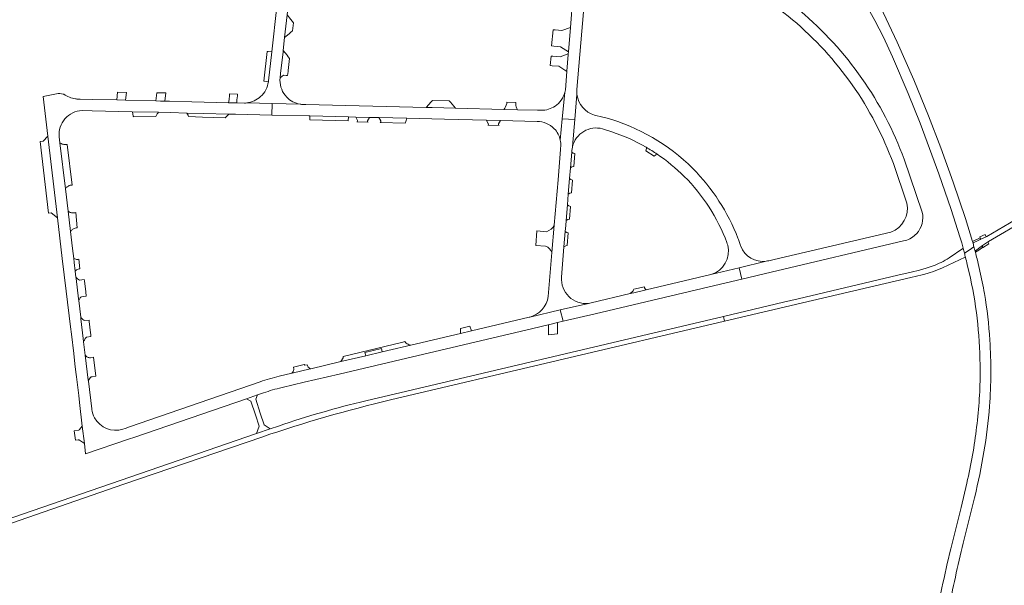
# Model space of a CAD drawing. Header units: metres. Extents: x 166325 to 190320, y 381923 to 404576.
# Tile 962 of 1056: x 181365 to 181979, y 384996 to 385349. Entities that reach past the tile are written whole.
import ezdxf

# ---------------------------------------------------------------- set-up
doc = ezdxf.new("R2010")
doc.units = ezdxf.units.M
for name, color, linetype, lineweight in [('B-WE-VH-VERHARDING_ASFALT-GV', 8, 'Continuous', 18), ('B-WE-VH-VERHARDING_BETON-GV', 8, 'Continuous', 18), ('B-WE-VH-VERHARDING_BETONSTRAATSTEEN-GV', 8, 'Continuous', 18)]:
    doc.layers.add(name, color=color, linetype=linetype, lineweight=lineweight)

msp = doc.modelspace()

# ---------------------------------------------------------------- linework, layer by layer
at = {"layer": 'B-WE-VH-VERHARDING_ASFALT-GV', "flags": 128}
for points in [[(181533.718, 385435.002), (181533.626, 385434.168), (181527.067, 385374.905), (181525.642, 385362.056), (181525.086, 385357.041), (181521.933, 385328.611)], [(181533.718, 385435.002), (181533.626, 385434.168), (181527.067, 385374.905), (181525.642, 385362.056), (181525.086, 385357.041), (181521.933, 385328.611)], [(181527.075, 385311.119), (181527.219, 385312.421), (181527.519, 385315.131), (181529.018, 385328.665), (181529.121, 385329.594), (181530.002, 385337.553), (181531.581, 385351.815), (181533.997, 385373.634), (181536.048, 385392.042), (181536.091, 385392.429), (181537.649, 385406.413), (181538.006, 385409.613), (181539.639, 385424.268), (181540.646, 385433.307)], [(181527.075, 385311.119), (181527.219, 385312.421), (181527.519, 385315.131), (181529.018, 385328.665), (181529.121, 385329.594), (181530.002, 385337.553), (181531.581, 385351.815), (181533.997, 385373.634), (181536.048, 385392.042), (181536.091, 385392.429), (181537.649, 385406.413), (181538.006, 385409.613), (181539.639, 385424.268), (181540.646, 385433.307)], [(181719.185, 385385.429), (181720.296, 385398.896), (181712.898, 385399.516), (181712.883, 385399.343), (181712.098, 385390.038), (181711.681, 385385.094), (181711.615, 385384.314), (181711.176, 385379.112), (181710.917, 385376.035), (181710.059, 385365.867), (181709.832, 385363.18), (181708.199, 385343.812), (181706.933, 385328.641), (181706.847, 385327.565), (181706.814, 385327.146), (181705.98, 385316.635), (181705.97, 385316.511)], [(181719.185, 385385.429), (181720.296, 385398.896), (181712.898, 385399.516), (181712.883, 385399.343), (181712.098, 385390.038), (181711.681, 385385.094), (181711.615, 385384.314), (181711.176, 385379.112), (181710.917, 385376.035), (181710.059, 385365.867), (181709.832, 385363.18), (181708.199, 385343.812), (181706.933, 385328.641), (181706.847, 385327.565), (181706.814, 385327.146), (181705.98, 385316.635), (181705.97, 385316.511)], [(181712.252, 385305.252), (181718.834, 385382.962)], [(181712.252, 385305.252), (181718.834, 385382.962)], [(181880.179, 385378.439), (181882.258, 385376.013), (181883.409, 385374.435), (181887.125, 385368.035), (181888.281, 385366.045), (181898.066, 385348.255), (181903.388, 385337.882), (181909.057, 385325.505), (181918.819, 385302.709), (181926.376, 385284.256), (181938.074, 385252.627), (181945.716, 385230.433), (181951.149, 385213.439), (181952.243, 385209.698)], [(181880.179, 385378.439), (181882.258, 385376.013), (181883.409, 385374.435), (181887.125, 385368.035), (181888.281, 385366.045), (181898.066, 385348.255), (181903.388, 385337.882), (181909.057, 385325.505), (181918.819, 385302.709), (181926.376, 385284.256), (181938.074, 385252.627), (181945.716, 385230.433), (181951.149, 385213.439), (181952.243, 385209.698)], [(181880.179, 385378.439), (181882.258, 385376.013), (181883.409, 385374.435), (181887.125, 385368.035), (181888.281, 385366.045), (181898.066, 385348.255), (181903.388, 385337.882), (181909.057, 385325.505), (181918.819, 385302.709), (181926.376, 385284.256), (181938.074, 385252.627), (181945.716, 385230.433), (181951.149, 385213.439), (181952.243, 385209.698)], [(181958.963, 385210.519), (181954.534, 385224.872), (181946.891, 385247.579), (181939.183, 385268.977), (181931.604, 385288.828), (181922.397, 385311.168), (181911.945, 385334.72), (181901.668, 385356.709), (181901.972, 385356.885), (181897.679, 385366.938), (181893.068, 385377.07)], [(181958.963, 385210.519), (181954.534, 385224.872), (181946.891, 385247.579), (181939.183, 385268.977), (181931.604, 385288.828), (181922.397, 385311.168), (181911.945, 385334.72), (181901.668, 385356.709), (181901.972, 385356.885), (181897.679, 385366.938), (181893.068, 385377.07)], [(181958.963, 385210.519), (181954.534, 385224.872), (181946.891, 385247.579), (181939.183, 385268.977), (181931.604, 385288.828), (181922.397, 385311.168), (181911.945, 385334.72), (181901.668, 385356.709), (181901.972, 385356.885), (181897.679, 385366.938), (181893.068, 385377.07)], [(181521.933, 385328.611), (181519.949, 385310.715), (181519.911, 385310.373)], [(181705.97, 385316.511), (181705.057, 385305.017)], [(181705.97, 385316.511), (181705.057, 385305.017)], [(181387.627, 385302.533), (181379.319, 385300.911), (181382.28, 385276.08), (181388.327, 385225.367), (181391.362, 385199.915), (181393.784, 385179.643), (181396.441, 385157.395), (181396.984, 385152.849), (181398.436, 385140.7), (181399.206, 385134.252), (181399.829, 385129.035), (181400.169, 385126.192), (181401.563, 385114.521), (181402.085, 385110.151), (181403.829, 385095.552), (181405.137, 385084.608), (181405.908, 385078.153), (181432.575, 385087.335), (181436.493, 385088.684), (181506.198, 385112.579), (181513.122, 385114.963), (181516.769, 385116.218)], [(181387.627, 385302.533), (181379.319, 385300.911), (181382.28, 385276.08), (181388.327, 385225.367), (181391.362, 385199.915), (181393.784, 385179.643), (181396.441, 385157.395), (181396.984, 385152.849), (181398.436, 385140.7), (181399.206, 385134.252), (181399.829, 385129.035), (181400.169, 385126.192), (181401.563, 385114.521), (181402.085, 385110.151), (181403.829, 385095.552), (181405.137, 385084.608), (181405.908, 385078.153), (181432.575, 385087.335), (181436.493, 385088.684), (181506.198, 385112.579), (181513.122, 385114.963), (181516.769, 385116.218)], [(181701.888, 385273.736), (181703.158, 385287.042), (181704.723, 385303.428)], [(181701.888, 385273.736), (181703.158, 385287.042), (181704.723, 385303.428)], [(181704.723, 385303.428), (181703.158, 385287.042), (181711, 385286.546)], [(181704.723, 385303.428), (181703.158, 385287.042), (181711, 385286.546)], [(181712.328, 385302.09), (181711, 385286.546), (181709.556, 385269.652)], [(181712.328, 385302.09), (181711, 385286.546), (181709.556, 385269.652)], [(181712.328, 385302.09), (181711, 385286.546), (181709.556, 385269.652)], [(181711, 385286.546), (181712.328, 385302.09)], [(181711, 385286.546), (181712.328, 385302.09)], [(181504.881, 385296.784), (181500.1, 385296.9), (181495.026, 385297.023), (181472.039, 385297.582), (181458.183, 385297.919), (181457.936, 385297.925), (181455.193, 385297.991), (181452.497, 385298.056), (181449.625, 385298.125), (181430.736, 385298.579), (181425.305, 385298.71), (181410.214, 385299.073), (181402.47, 385299.259), (181400.373, 385299.309)], [(181504.881, 385296.784), (181500.1, 385296.9), (181495.026, 385297.023), (181472.039, 385297.582), (181458.183, 385297.919), (181457.936, 385297.925), (181455.193, 385297.991), (181452.497, 385298.056), (181449.625, 385298.125), (181430.736, 385298.579), (181425.305, 385298.71), (181410.214, 385299.073), (181402.47, 385299.259), (181400.373, 385299.309)], [(181403.679, 385292.17), (181409.982, 385292.018), (181434.966, 385291.415), (181451.32, 385291.021), (181458.869, 385290.839), (181469.074, 385290.595), (181479.187, 385290.352), (181495.254, 385289.967), (181499.407, 385289.868), (181521.927, 385289.329), (181522.246, 385296.492), (181506.327, 385296.879)], [(181403.679, 385292.17), (181409.982, 385292.018), (181434.966, 385291.415), (181451.32, 385291.021), (181458.869, 385290.839), (181469.074, 385290.595), (181479.187, 385290.352), (181495.254, 385289.967), (181499.407, 385289.868), (181521.927, 385289.329), (181522.246, 385296.492), (181506.327, 385296.879)], [(181506.327, 385296.879), (181522.246, 385296.492), (181539.659, 385296.069)], [(181506.327, 385296.879), (181522.246, 385296.492), (181539.659, 385296.069)], [(181539.659, 385296.069), (181522.246, 385296.492), (181521.927, 385289.329), (181545.166, 385288.772), (181545.781, 385288.757), (181569.749, 385288.176), (181574.353, 385288.064), (181582.972, 385287.855), (181588.705, 385287.716), (181606.214, 385287.292), (181629.74, 385286.721), (181655.917, 385286.088), (181664.602, 385285.878)], [(181539.659, 385296.069), (181522.246, 385296.492), (181521.927, 385289.329), (181545.166, 385288.772), (181545.781, 385288.757), (181569.749, 385288.176), (181574.353, 385288.064), (181582.972, 385287.855), (181588.705, 385287.716), (181606.214, 385287.292), (181629.74, 385286.721), (181655.917, 385286.088), (181664.602, 385285.878)], [(181543.155, 385295.882), (181540.515, 385295.947)], [(181543.155, 385295.882), (181540.515, 385295.947)], [(181690.043, 385292.3), (181689.672, 385292.309), (181687.683, 385292.358), (181675.266, 385292.659), (181666.609, 385292.869), (181636.475, 385293.599), (181622.111, 385293.947), (181618.21, 385294.043), (181543.155, 385295.882)], [(181690.043, 385292.3), (181689.672, 385292.309), (181687.683, 385292.358), (181675.266, 385292.659), (181666.609, 385292.869), (181636.475, 385293.599), (181622.111, 385293.947), (181618.21, 385294.043), (181543.155, 385295.882)], [(181581.684, 385285.247), (181581.679, 385285.722), (181581.707, 385285.769), (181582.972, 385287.855), (181574.353, 385288.064), (181575.45, 385285.899), (181575.449, 385285.863), (181575.432, 385285.421)], [(181581.684, 385285.247), (181581.679, 385285.722), (181581.707, 385285.769), (181582.972, 385287.855), (181574.353, 385288.064), (181575.45, 385285.899), (181575.449, 385285.863), (181575.432, 385285.421)], [(181605.204, 385284.261), (181605.555, 385285.315), (181606.214, 385287.292), (181588.705, 385287.716), (181589.951, 385285.644), (181589.997, 385285.568), (181589.986, 385285.057)], [(181605.204, 385284.261), (181605.555, 385285.315), (181606.214, 385287.292), (181588.705, 385287.716), (181589.951, 385285.644), (181589.997, 385285.568), (181589.986, 385285.057)], [(181728.543, 385288.1), (181723.237, 385289.29)], [(181728.543, 385288.1), (181723.237, 385289.29)], [(181728.543, 385288.1), (181723.237, 385289.29)], [(181575.042, 385285.032), (181582.071, 385284.853)], [(181575.042, 385285.032), (181582.071, 385284.853)], [(181589.612, 385284.687), (181605.204, 385284.261)], [(181589.612, 385284.687), (181605.204, 385284.261)], [(181664.602, 385285.878), (181687.451, 385285.347)], [(181664.602, 385285.878), (181687.451, 385285.347)], [(181709.556, 385269.652), (181711, 385286.546), (181703.158, 385287.042), (181701.888, 385273.736)], [(181709.556, 385269.652), (181711, 385286.546), (181703.158, 385287.042), (181701.888, 385273.736)], [(181409.709, 385105.939), (181409.675, 385106.227), (181407.616, 385123.43), (181407.537, 385124.087), (181405.66, 385139.76), (181404.666, 385148.073), (181404.639, 385148.295), (181404.416, 385150.154), (181402.952, 385162.379), (181402.824, 385163.448), (181401.6, 385173.672), (181401.458, 385174.855), (181399.956, 385187.406), (181399.856, 385188.24), (181399.393, 385192.101), (181398.751, 385197.467), (181398.449, 385199.997), (181397.724, 385206.068), (181396.452, 385216.717), (181394.925, 385229.503), (181393.263, 385243.421), (181389.855, 385271.959), (181389.403, 385275.742)], [(181409.709, 385105.939), (181409.675, 385106.227), (181407.616, 385123.43), (181407.537, 385124.087), (181405.66, 385139.76), (181404.666, 385148.073), (181404.639, 385148.295), (181404.416, 385150.154), (181402.952, 385162.379), (181402.824, 385163.448), (181401.6, 385173.672), (181401.458, 385174.855), (181399.956, 385187.406), (181399.856, 385188.24), (181399.393, 385192.101), (181398.751, 385197.467), (181398.449, 385199.997), (181397.724, 385206.068), (181396.452, 385216.717), (181394.925, 385229.503), (181393.263, 385243.421), (181389.855, 385271.959), (181389.403, 385275.742)], [(181728.206, 385280.773), (181728.28, 385280.753), (181734.092, 385278.877)], [(181728.206, 385280.773), (181728.28, 385280.753), (181734.092, 385278.877)], [(181728.206, 385280.773), (181728.28, 385280.753), (181734.092, 385278.877)], [(181702.203, 385269.73), (181702.14, 385268.982), (181702.053, 385267.935), (181700.489, 385249.043), (181698.093, 385220.688), (181696.65, 385203.606), (181694.338, 385176.24)], [(181702.203, 385269.73), (181702.14, 385268.982), (181702.053, 385267.935), (181700.489, 385249.043), (181698.093, 385220.688), (181696.65, 385203.606), (181694.338, 385176.24)], [(181704.187, 385207.115), (181704.991, 385216.806), (181705.296, 385220.483), (181705.557, 385223.634), (181706.359, 385233.291), (181706.922, 385240.078), (181707.728, 385249.799), (181708.278, 385256.42), (181709.092, 385266.238), (181709.179, 385267.283), (181709.193, 385267.446), (181709.194, 385267.463), (181709.195, 385267.479)], [(181704.187, 385207.115), (181704.991, 385216.806), (181705.296, 385220.483), (181705.557, 385223.634), (181706.359, 385233.291), (181706.922, 385240.078), (181707.728, 385249.799), (181708.278, 385256.42), (181709.092, 385266.238), (181709.179, 385267.283), (181709.193, 385267.446), (181709.194, 385267.463), (181709.195, 385267.479)], [(181909.617, 385259.079), (181918.056, 385234.459)], [(181909.617, 385259.079), (181918.056, 385234.459)], [(181909.617, 385259.079), (181918.056, 385234.459)], [(181927.659, 385228.794), (181916.294, 385261.916)], [(181927.659, 385228.794), (181916.294, 385261.916)], [(181927.659, 385228.794), (181916.294, 385261.916)], [(181992.345, 385227.91), (181982.139, 385222.02), (181967.863, 385213.61), (181963.806, 385211.713), (181963.743, 385211.683), (181962.167, 385210.938), (181959.77, 385209.806), (181959.725, 385209.785)], [(181992.345, 385227.91), (181982.139, 385222.02), (181967.863, 385213.61), (181963.806, 385211.713), (181963.743, 385211.683), (181962.167, 385210.938), (181959.77, 385209.806), (181959.725, 385209.785)], [(181992.345, 385227.91), (181982.139, 385222.02), (181967.863, 385213.61), (181963.806, 385211.713), (181963.743, 385211.683), (181962.167, 385210.938), (181959.77, 385209.806), (181959.725, 385209.785)], [(181960.786, 385204.804), (181964.316, 385207.426), (181964.438, 385207.516), (181964.526, 385207.576), (181968.885, 385210.526), (181992.539, 385224.316), (181993.353, 385224.791), (181993.558, 385224.911)], [(181960.786, 385204.804), (181964.316, 385207.426), (181964.438, 385207.516), (181964.526, 385207.576), (181968.885, 385210.526), (181992.539, 385224.316), (181993.353, 385224.791), (181993.558, 385224.911)], [(181960.786, 385204.804), (181964.316, 385207.426), (181964.438, 385207.516), (181964.526, 385207.576), (181968.885, 385210.526), (181992.539, 385224.316), (181993.353, 385224.791), (181993.558, 385224.911)], [(181908.044, 385216.438), (181835.258, 385199.225)], [(181908.044, 385216.438), (181835.258, 385199.225)], [(181908.044, 385216.438), (181835.258, 385199.225)], [(181814.45, 385207.698), (181814.368, 385207.933), (181813.048, 385211.693), (181812.889, 385212.112), (181812.728, 385212.529)], [(181814.45, 385207.698), (181814.368, 385207.933), (181813.048, 385211.693), (181812.889, 385212.112), (181812.728, 385212.529)], [(181814.45, 385207.698), (181814.368, 385207.933), (181813.048, 385211.693), (181812.889, 385212.112), (181812.728, 385212.529)], [(181830.365, 385198.327), (181813.462, 385194.214), (181815.207, 385187.055), (181833.39, 385191.353), (181915.965, 385210.871)], [(181830.365, 385198.327), (181813.462, 385194.214), (181815.207, 385187.055), (181833.39, 385191.353), (181915.965, 385210.871)], [(181830.365, 385198.327), (181813.462, 385194.214), (181815.207, 385187.055), (181833.39, 385191.353), (181915.965, 385210.871)], [(181915.965, 385210.871), (181917.088, 385211.136)], [(181915.965, 385210.871), (181917.088, 385211.136)], [(181915.965, 385210.871), (181917.088, 385211.136)], [(181959.105, 385210.022), (181958.963, 385210.519)], [(181959.105, 385210.022), (181958.963, 385210.519)], [(181959.105, 385210.022), (181958.963, 385210.519)], [(181702.622, 385188.261), (181704.187, 385207.115)], [(181702.622, 385188.261), (181704.187, 385207.115)], [(181953.153, 385206.317), (181953.053, 385206.189), (181944.424, 385200.251)], [(181953.153, 385206.317), (181953.053, 385206.189), (181944.424, 385200.251)], [(181953.95, 385203.276), (181956.884, 385205.228)], [(181956.884, 385205.228), (181953.95, 385203.276)], [(181953.95, 385203.276), (181956.884, 385205.228)], [(181956.884, 385205.228), (181953.95, 385203.276)], [(181953.95, 385203.276), (181956.884, 385205.228)], [(181956.884, 385205.228), (181959.888, 385207.226)], [(181959.888, 385207.226), (181956.884, 385205.228)], [(181956.884, 385205.228), (181959.888, 385207.226)], [(181959.888, 385207.226), (181956.884, 385205.228)], [(181956.884, 385205.228), (181959.888, 385207.226)], [(181960.821, 385203.728), (181960.634, 385204.446)], [(181960.821, 385203.728), (181960.634, 385204.446)], [(181795.876, 385189.934), (181813.462, 385194.214), (181830.365, 385198.327)], [(181795.876, 385189.934), (181813.462, 385194.214), (181830.365, 385198.327)], [(181795.876, 385189.934), (181813.462, 385194.214), (181830.365, 385198.327)], [(181934.361, 385195.345), (181930.169, 385193.853), (181925.886, 385192.645), (181920.789, 385191.47), (181912.464, 385189.551), (181850.301, 385174.848), (181841.197, 385172.702), (181803.592, 385163.835), (181804.358, 385160.86)], [(181934.361, 385195.345), (181930.169, 385193.853), (181925.886, 385192.645), (181920.789, 385191.47), (181912.464, 385189.551), (181850.301, 385174.848), (181841.197, 385172.702), (181803.592, 385163.835), (181804.358, 385160.86)], [(181804.358, 385160.86), (181859.17, 385173.77), (181920.518, 385188.043), (181924.009, 385188.904), (181927.622, 385189.794), (181928.602, 385190.036), (181931.895, 385190.968), (181934.761, 385191.93), (181940.334, 385194.078), (181954.311, 385200.721), (181954.551, 385200.703), (181954.633, 385200.603)], [(181804.358, 385160.86), (181859.17, 385173.77), (181920.518, 385188.043), (181924.009, 385188.904), (181927.622, 385189.794), (181928.602, 385190.036), (181931.895, 385190.968), (181934.761, 385191.93), (181940.334, 385194.078), (181954.311, 385200.721), (181954.551, 385200.703), (181954.633, 385200.603)], [(181955.723, 385196.211), (181957.729, 385187.731)], [(181955.723, 385196.211), (181957.729, 385187.731)], [(181965.097, 385185.431), (181961.8, 385199.831)], [(181965.097, 385185.431), (181961.8, 385199.831)], [(181682.859, 385163.395), (181701.916, 385167.847), (181719.508, 385171.956)], [(181682.859, 385163.395), (181701.916, 385167.847), (181719.508, 385171.956)], [(181528.369, 385119.546), (181542.082, 385122.778), (181564.069, 385127.959), (181598.409, 385136.052), (181684.838, 385156.376), (181694.363, 385158.616), (181694.462, 385158.639), (181700.263, 385160.003), (181703.618, 385160.792), (181701.916, 385167.847), (181682.859, 385163.395), (181682.817, 385163.385), (181682.775, 385163.375), (181682.482, 385163.306), (181646.59, 385154.854), (181639.625, 385153.214), (181608.683, 385145.928), (181605.971, 385145.289), (181596.971, 385143.169), (181590.857, 385141.729), (181580.564, 385139.305), (181565.083, 385135.66), (181546.254, 385131.226), (181545.171, 385130.971), (181535.536, 385128.702), (181534.519, 385128.463), (181526.666, 385126.613)], [(181528.369, 385119.546), (181542.082, 385122.778), (181564.069, 385127.959), (181598.409, 385136.052), (181684.838, 385156.376), (181694.363, 385158.616), (181694.462, 385158.639), (181700.263, 385160.003), (181703.618, 385160.792), (181701.916, 385167.847), (181682.859, 385163.395), (181682.817, 385163.385), (181682.775, 385163.375), (181682.482, 385163.306), (181646.59, 385154.854), (181639.625, 385153.214), (181608.683, 385145.928), (181605.971, 385145.289), (181596.971, 385143.169), (181590.857, 385141.729), (181580.564, 385139.305), (181565.083, 385135.66), (181546.254, 385131.226), (181545.171, 385130.971), (181535.536, 385128.702), (181534.519, 385128.463), (181526.666, 385126.613)], [(181804.358, 385160.86), (181803.592, 385163.835), (181580.669, 385111.272)], [(181804.358, 385160.86), (181803.592, 385163.835), (181580.669, 385111.272)], [(181596.116, 385111.812), (181804.358, 385160.86)], [(181596.116, 385111.812), (181804.358, 385160.86)], [(181514.663, 385123.163), (181433.16, 385094.993), (181430.453, 385094.057), (181429.179, 385093.617)], [(181514.663, 385123.163), (181433.16, 385094.993), (181430.453, 385094.057), (181429.179, 385093.617)], [(181526.163, 385095.525), (181521.027, 385093.76), (181512.494, 385090.828), (181318.162, 385024.051), (181282.861, 385011.792)], [(181526.163, 385095.525), (181521.027, 385093.76), (181512.494, 385090.828), (181318.162, 385024.051), (181282.861, 385011.792)], [(181429.822, 385059.331), (181515.815, 385088.701)], [(181429.822, 385059.331), (181515.815, 385088.701)], [(181955.452, 385060.046), (181951.81, 385044.717)], [(181955.452, 385060.046), (181951.81, 385044.717)], [(181283.627, 385008.871), (181310.773, 385018.241), (181324.741, 385023.062), (181429.822, 385059.331)], [(181283.627, 385008.871), (181310.773, 385018.241), (181324.741, 385023.062), (181429.822, 385059.331)], [(181953.203, 385022.534), (181960.194, 385050.804)], [(181953.203, 385022.534), (181960.194, 385050.804)], [(181960.194, 385050.804), (181960.343, 385051.408)], [(181960.194, 385050.804), (181960.343, 385051.408)], [(181951.81, 385044.717), (181945.436, 385019.007)], [(181951.81, 385044.717), (181945.436, 385019.007)]]:
    msp.add_lwpolyline(points, dxfattribs=at)
at = {"layer": 'B-WE-VH-VERHARDING_ASFALT-GV'}
for points in [[(181800.385, 385378.381, -0.0644036), (181846.737, 385348.73)], [(181800.385, 385378.381, -0.0644036), (181846.737, 385348.73)], [(181800.385, 385378.381, -0.0644036), (181846.737, 385348.73)], [(181846.737, 385348.73, -0.064223), (181883.919, 385308.214)], [(181846.737, 385348.73, -0.064223), (181883.919, 385308.214)], [(181846.737, 385348.73, -0.064223), (181883.919, 385308.214)], [(181889.99, 385312.193, 0.06451), (181851.475, 385354.271)], [(181889.99, 385312.193, 0.06451), (181851.475, 385354.271)], [(181889.99, 385312.193, 0.06451), (181851.475, 385354.271)], [(181916.294, 385261.916, 0.0648049), (181889.99, 385312.193)], [(181916.294, 385261.916, 0.0648049), (181889.99, 385312.193)], [(181916.294, 385261.916, 0.0648049), (181889.99, 385312.193)], [(181519.867, 385310.041, -0.1732909), (181515.004, 385300.839)], [(181519.867, 385310.041, -0.1732909), (181515.004, 385300.839)], [(181519.911, 385310.373, -0.0051358), (181519.867, 385310.041)], [(181531.325, 385300.498, -0.1954711), (181527.075, 385311.119)], [(181531.325, 385300.498, -0.1954711), (181527.075, 385311.119)], [(181883.919, 385308.214, -0.0651215), (181909.617, 385259.079)], [(181883.919, 385308.214, -0.0651215), (181909.617, 385259.079)], [(181883.919, 385308.214, -0.0651215), (181909.617, 385259.079)], [(181391.932, 385302.368, 0.1137839), (181387.627, 385302.533)], [(181391.932, 385302.368, 0.1137839), (181387.627, 385302.533)], [(181392.371, 385302.237, 0.0110824), (181391.932, 385302.368)], [(181392.371, 385302.237, 0.0110824), (181391.932, 385302.368)], [(181395.774, 385300.512, -0.0461352), (181392.371, 385302.237)], [(181395.774, 385300.512, -0.0461352), (181392.371, 385302.237)], [(181399.586, 385299.405, -0.0671502), (181395.774, 385300.512)], [(181399.586, 385299.405, -0.0671502), (181395.774, 385300.512)], [(181515.004, 385300.839, -0.1578783), (181506.327, 385296.879)], [(181515.004, 385300.839, -0.1578783), (181506.327, 385296.879)], [(181539.659, 385296.069, -0.1592662), (181531.325, 385300.498)], [(181539.659, 385296.069, -0.1592662), (181531.325, 385300.498)], [(181704.723, 385303.428, -0.1797407), (181698.679, 385294.906)], [(181704.723, 385303.428, -0.1797407), (181698.679, 385294.906)], [(181705.057, 385305.017, -0.0276589), (181704.723, 385303.428)], [(181705.057, 385305.017, -0.0276589), (181704.723, 385303.428)], [(181712.328, 385302.09, -0.0512342), (181712.252, 385305.252)], [(181712.328, 385302.09, -0.0512342), (181712.252, 385305.252)], [(181723.237, 385289.29, -0.2976445), (181712.328, 385302.09)], [(181723.237, 385289.29, -0.2976445), (181712.328, 385302.09)], [(181723.237, 385289.29, -0.2976445), (181712.328, 385302.09)], [(181400.373, 385299.309, -0.0126729), (181399.586, 385299.405)], [(181400.373, 385299.309, -0.0126729), (181399.586, 385299.405)], [(181506.327, 385296.879, -0.022814), (181504.881, 385296.784)], [(181506.327, 385296.879, -0.022814), (181504.881, 385296.784)], [(181540.515, 385295.947, -0.0163559), (181539.659, 385296.069)], [(181540.515, 385295.947, -0.0163559), (181539.659, 385296.069)], [(181698.679, 385294.906, -0.1537513), (181690.043, 385292.3)], [(181698.679, 385294.906, -0.1537513), (181690.043, 385292.3)], [(181389.403, 385275.742, -0.4290013), (181403.679, 385292.17)], [(181389.403, 385275.742, -0.4290013), (181403.679, 385292.17)], [(181730.225, 385287.647, 0.0030702), (181728.543, 385288.1)], [(181730.225, 385287.647, 0.0030702), (181728.543, 385288.1)], [(181730.225, 385287.647, 0.0030702), (181728.543, 385288.1)], [(181784.505, 385256.071, 0.1289328), (181730.225, 385287.647)], [(181784.505, 385256.071, 0.1289328), (181730.225, 385287.647)], [(181784.505, 385256.071, 0.1289328), (181730.225, 385287.647)], [(181575.432, 385285.421, -0.3709897), (181575.042, 385285.032)], [(181575.432, 385285.421, -0.3709897), (181575.042, 385285.032)], [(181582.071, 385284.853, -0.3853854), (181581.684, 385285.247)], [(181582.071, 385284.853, -0.3853854), (181581.684, 385285.247)], [(181589.986, 385285.057, -0.4139683), (181589.612, 385284.687)], [(181589.986, 385285.057, -0.4139683), (181589.612, 385284.687)], [(181687.451, 385285.347, -0.2055533), (181698.155, 385280.767)], [(181687.451, 385285.347, -0.2055533), (181698.155, 385280.767)], [(181709.556, 385269.652, -0.4204386), (181728.206, 385280.773)], [(181709.556, 385269.652, -0.4204386), (181728.206, 385280.773)], [(181709.556, 385269.652, -0.4204386), (181728.206, 385280.773)], [(181698.155, 385280.767, -0.1375094), (181701.888, 385273.736)], [(181698.155, 385280.767, -0.1375094), (181701.888, 385273.736)], [(181734.092, 385278.877, -0.0504964), (181755.411, 385269.287)], [(181734.092, 385278.877, -0.0504964), (181755.411, 385269.287)], [(181734.092, 385278.877, -0.0504964), (181755.411, 385269.287)], [(181701.888, 385273.736, -0.0681582), (181702.203, 385269.73)], [(181701.888, 385273.736, -0.0681582), (181702.203, 385269.73)], [(181709.195, 385267.479, -0.036346), (181709.556, 385269.652)], [(181709.195, 385267.479, -0.036346), (181709.556, 385269.652)], [(181755.411, 385269.287, -0.0177343), (181762.388, 385264.921)], [(181755.411, 385269.287, -0.0177343), (181762.388, 385264.921)], [(181755.411, 385269.287, -0.0177343), (181762.388, 385264.921)], [(181762.388, 385264.921, -0.0470136), (181779.197, 385251.088)], [(181762.388, 385264.921, -0.0470136), (181779.197, 385251.088)], [(181762.388, 385264.921, -0.0470136), (181779.197, 385251.088)], [(181779.197, 385251.088, -0.1083137), (181805.77, 385209.848)], [(181779.197, 385251.088, -0.1083137), (181805.77, 385209.848)], [(181779.197, 385251.088, -0.1083137), (181805.77, 385209.848)], [(181812.728, 385212.529, 0.1032915), (181784.505, 385256.071)], [(181812.728, 385212.529, 0.1032915), (181784.505, 385256.071)], [(181812.728, 385212.529, 0.1032915), (181784.505, 385256.071)], [(181918.056, 385234.459, -0.378447), (181908.044, 385216.438)], [(181918.056, 385234.459, -0.378447), (181908.044, 385216.438)], [(181918.056, 385234.459, -0.378447), (181908.044, 385216.438)], [(181924.053, 385215.383, 0.2467935), (181927.659, 385228.794)], [(181924.053, 385215.383, 0.2467935), (181927.659, 385228.794)], [(181924.053, 385215.383, 0.2467935), (181927.659, 385228.794)], [(181917.088, 385211.136, 0.1391331), (181924.053, 385215.383)], [(181917.088, 385211.136, 0.1391331), (181924.053, 385215.383)], [(181917.088, 385211.136, 0.1391331), (181924.053, 385215.383)], [(181806.363, 385208.217, -0.4036921), (181795.876, 385189.934)], [(181806.363, 385208.217, -0.4036921), (181795.876, 385189.934)], [(181806.363, 385208.217, -0.4036921), (181795.876, 385189.934)], [(181805.77, 385209.848, -0.0029046), (181806.363, 385208.217)], [(181805.77, 385209.848, -0.0029046), (181806.363, 385208.217)], [(181805.77, 385209.848, -0.0029046), (181806.363, 385208.217)], [(181830.365, 385198.327, -0.3605974), (181814.45, 385207.698)], [(181830.365, 385198.327, -0.3605974), (181814.45, 385207.698)], [(181830.365, 385198.327, -0.3605974), (181814.45, 385207.698)], [(181952.243, 385209.698, -0.001729), (181953.153, 385206.317)], [(181952.243, 385209.698, -0.001729), (181953.153, 385206.317)], [(181952.243, 385209.698, -0.001729), (181953.153, 385206.317)], [(181959.725, 385209.785, -0.3981625), (181959.105, 385210.022)], [(181959.105, 385210.022, -0.0031706), (181959.888, 385207.226)], [(181959.725, 385209.785, -0.3981625), (181959.105, 385210.022)], [(181959.105, 385210.022, -0.0031706), (181959.888, 385207.226)], [(181959.888, 385207.226, 0.0031706), (181959.105, 385210.022)], [(181959.725, 385209.785, -0.3981625), (181959.105, 385210.022)], [(181959.105, 385210.022, -0.0031706), (181959.888, 385207.226)], [(181959.888, 385207.226, 0.0031706), (181959.105, 385210.022)], [(181953.153, 385206.317, -0.0016192), (181953.95, 385203.276)], [(181953.153, 385206.317, -0.0016192), (181953.95, 385203.276)], [(181953.95, 385203.276, 0.0016192), (181953.153, 385206.317)], [(181953.153, 385206.317, -0.0016192), (181953.95, 385203.276)], [(181953.95, 385203.276, 0.0016192), (181953.153, 385206.317)], [(181953.95, 385203.276, -0.0011433), (181954.633, 385200.603)], [(181954.633, 385200.603, 0.0011433), (181953.95, 385203.276)], [(181953.95, 385203.276, -0.0011433), (181954.633, 385200.603)], [(181954.633, 385200.603, 0.0011433), (181953.95, 385203.276)], [(181959.888, 385207.226, -0.0028645), (181960.634, 385204.446)], [(181960.634, 385204.446, 0.0028645), (181959.888, 385207.226)], [(181959.888, 385207.226, -0.0028645), (181960.634, 385204.446)], [(181960.634, 385204.446, 0.0028645), (181959.888, 385207.226)], [(181959.888, 385207.226, -0.0028645), (181960.634, 385204.446)], [(181960.634, 385204.446, -0.2349738), (181960.786, 385204.804)], [(181960.634, 385204.446, -0.2349738), (181960.786, 385204.804)], [(181960.634, 385204.446, -0.2349738), (181960.786, 385204.804)], [(181961.8, 385199.831, 0.0039238), (181960.821, 385203.728)], [(181961.8, 385199.831, 0.0039238), (181960.821, 385203.728)], [(181831.871, 385198.558, -0.0060377), (181830.365, 385198.327)], [(181831.871, 385198.558, -0.0060377), (181830.365, 385198.327)], [(181831.871, 385198.558, -0.0060377), (181830.365, 385198.327)], [(181835.258, 385199.225, -0.0144307), (181831.871, 385198.558)], [(181835.258, 385199.225, -0.0144307), (181831.871, 385198.558)], [(181835.258, 385199.225, -0.0144307), (181831.871, 385198.558)], [(181944.424, 385200.251, -0.0544504), (181934.361, 385195.345)], [(181944.424, 385200.251, -0.0544504), (181934.361, 385195.345)], [(181954.633, 385200.603, -0.0022512), (181955.723, 385196.211)], [(181954.633, 385200.603, -0.0022512), (181955.723, 385196.211)], [(181719.508, 385171.956, -0.4619629), (181702.622, 385188.261)], [(181719.508, 385171.956, -0.4619629), (181702.622, 385188.261)], [(181957.729, 385187.731, -0.0526517), (181963.712, 385130.126)], [(181957.729, 385187.731, -0.0526517), (181963.712, 385130.126)], [(181966.418, 385178.076, 0.010186), (181965.097, 385185.431)], [(181966.418, 385178.076, 0.010186), (181965.097, 385185.431)], [(181969.805, 385149.054, 0.0249786), (181966.418, 385178.076)], [(181969.805, 385149.054, 0.0249786), (181966.418, 385178.076)], [(181694.338, 385176.24, -0.3066908), (181682.859, 385163.395)], [(181694.338, 385176.24, -0.3066908), (181682.859, 385163.395)], [(181969.638, 385107.876, 0.0325174), (181969.805, 385149.054)], [(181969.638, 385107.876, 0.0325174), (181969.805, 385149.054)], [(181963.712, 385130.126, -0.0340388), (181961.563, 385094.9)], [(181963.712, 385130.126, -0.0340388), (181961.563, 385094.9)], [(181526.666, 385126.613, 0.0241528), (181514.663, 385123.163)], [(181526.666, 385126.613, 0.0241528), (181514.663, 385123.163)], [(181516.769, 385116.218, -0.0229238), (181528.369, 385119.546)], [(181516.769, 385116.218, -0.0229238), (181528.369, 385119.546)], [(181515.815, 385088.701, -0.0244457), (181596.116, 385111.812)], [(181515.815, 385088.701, -0.0244457), (181596.116, 385111.812)], [(181580.669, 385111.272, 0.0248186), (181526.163, 385095.525)], [(181580.669, 385111.272, 0.0248186), (181526.163, 385095.525)], [(181411.401, 385100.715, -0.09226), (181409.709, 385105.939)], [(181411.401, 385100.715, -0.09226), (181409.709, 385105.939)], [(181960.343, 385051.408, 0.0392585), (181969.638, 385107.876)], [(181960.343, 385051.408, 0.0392585), (181969.638, 385107.876)], [(181429.179, 385093.617, -0.3612324), (181411.401, 385100.715)], [(181429.179, 385093.617, -0.3612324), (181411.401, 385100.715)], [(181961.563, 385094.9, -0.0283228), (181955.452, 385060.046)], [(181961.563, 385094.9, -0.0283228), (181955.452, 385060.046)], [(181945.436, 385019.007, 0.0181537), (181935.312, 384970.089)], [(181945.436, 385019.007, 0.0181537), (181935.312, 384970.089)], [(181943.898, 384980.162, -0.0127189), (181953.203, 385022.534)], [(181943.898, 384980.162, -0.0127189), (181953.203, 385022.534)]]:
    msp.add_lwpolyline(points, format="xyb", dxfattribs=at)
at = {"layer": 'B-WE-VH-VERHARDING_ASFALT-GV', "flags": 128}
msp.add_lwpolyline([(181745.507, 385178.077), (181721.067, 385172.323), (181719.508, 385171.956), (181701.916, 385167.847), (181703.618, 385160.792), (181723.651, 385165.503), (181798.273, 385183.053), (181815.207, 385187.055), (181813.462, 385194.214), (181795.876, 385189.934), (181755.548, 385180.44), (181747.748, 385178.604)], close=True, dxfattribs=at)
msp.add_lwpolyline([(181745.507, 385178.077), (181721.067, 385172.323), (181719.508, 385171.956), (181701.916, 385167.847), (181703.618, 385160.792), (181723.651, 385165.503), (181798.273, 385183.053), (181815.207, 385187.055), (181813.462, 385194.214), (181795.876, 385189.934), (181755.548, 385180.44), (181747.748, 385178.604)], close=True, dxfattribs=at)
at = {"layer": 'B-WE-VH-VERHARDING_BETON-GV', "flags": 128}
for points in [[(181959.725, 385209.785), (181959.77, 385209.806), (181962.167, 385210.938), (181963.743, 385211.683), (181963.806, 385211.713), (181964.039, 385211.994), (181964.02, 385212.358), (181963.81, 385212.783), (181958.963, 385210.519), (181959.105, 385210.022)], [(181959.725, 385209.785), (181959.77, 385209.806), (181962.167, 385210.938), (181963.743, 385211.683), (181963.806, 385211.713), (181964.039, 385211.994), (181964.02, 385212.358), (181963.81, 385212.783), (181958.963, 385210.519), (181959.105, 385210.022)], [(181964.316, 385207.426), (181960.786, 385204.804)], [(181964.316, 385207.426), (181960.786, 385204.804)], [(181964.526, 385207.576), (181964.438, 385207.516), (181964.316, 385207.426)], [(181964.526, 385207.576), (181964.438, 385207.516), (181964.316, 385207.426)], [(181960.634, 385204.446), (181960.821, 385203.728), (181960.895, 385203.783), (181962.845, 385205.226), (181965.366, 385207.092)], [(181960.634, 385204.446), (181960.821, 385203.728), (181960.895, 385203.783), (181962.845, 385205.226), (181965.366, 385207.092)]]:
    msp.add_lwpolyline(points, dxfattribs=at)
at = {"layer": 'B-WE-VH-VERHARDING_BETON-GV'}
for points in [[(181959.105, 385210.022, 0.3981625), (181959.725, 385209.785)], [(181959.105, 385210.022, 0.3981625), (181959.725, 385209.785)], [(181965.366, 385207.092, 0.5601374), (181964.526, 385207.576)], [(181965.366, 385207.092, 0.5601374), (181964.526, 385207.576)], [(181960.786, 385204.804, 0.2349738), (181960.634, 385204.446)], [(181960.786, 385204.804, 0.2349738), (181960.634, 385204.446)]]:
    msp.add_lwpolyline(points, format="xyb", dxfattribs=at)
at = {"layer": 'B-WE-VH-VERHARDING_BETONSTRAATSTEEN-GV', "flags": 128}
for points in [[(181535.002, 385341.732), (181535.572, 385346.735), (181534.755, 385347.775), (181533.91, 385348.85), (181531.581, 385351.815), (181530.002, 385337.553), (181532.749, 385339.849), (181533.972, 385340.871)], [(181535.002, 385341.732), (181535.572, 385346.735), (181534.755, 385347.775), (181533.91, 385348.85), (181531.581, 385351.815), (181530.002, 385337.553), (181532.749, 385339.849), (181533.972, 385340.871)], [(181697.904, 385332.24), (181702.066, 385331.782), (181706.933, 385328.641), (181708.199, 385343.812), (181702.918, 385341.905), (181698.796, 385342.362), (181697.519, 385342.503), (181696.408, 385332.405)], [(181697.904, 385332.24), (181702.066, 385331.782), (181706.933, 385328.641), (181708.199, 385343.812), (181702.918, 385341.905), (181698.796, 385342.362), (181697.519, 385342.503), (181696.408, 385332.405)], [(181531.828, 385313.874), (181532.13, 385316.526), (181532.199, 385317.133), (181533.049, 385324.593), (181532.242, 385325.621), (181531.525, 385326.534), (181529.121, 385329.594), (181529.018, 385328.665), (181527.519, 385315.131), (181527.219, 385312.421), (181529.2, 385314.077), (181530.917, 385313.944)], [(181531.828, 385313.874), (181532.13, 385316.526), (181532.199, 385317.133), (181533.049, 385324.593), (181532.242, 385325.621), (181531.525, 385326.534), (181529.121, 385329.594), (181529.018, 385328.665), (181527.519, 385315.131), (181527.219, 385312.421), (181529.2, 385314.077), (181530.917, 385313.944)], [(181696.154, 385326.089), (181695.69, 385320.198), (181696.834, 385320.087), (181700.968, 385319.687), (181705.97, 385316.511), (181705.98, 385316.635), (181706.814, 385327.146), (181706.847, 385327.565), (181701.762, 385325.592), (181697.353, 385325.983)], [(181696.154, 385326.089), (181695.69, 385320.198), (181696.834, 385320.087), (181700.968, 385319.687), (181705.97, 385316.511), (181705.98, 385316.635), (181706.814, 385327.146), (181706.847, 385327.565), (181701.762, 385325.592), (181697.353, 385325.983)], [(181430.736, 385298.579), (181431.284, 385303.465), (181425.7, 385303.55), (181425.305, 385298.71)], [(181430.736, 385298.579), (181431.284, 385303.465), (181425.7, 385303.55), (181425.305, 385298.71)], [(181455.193, 385297.991), (181455.98, 385303.088), (181450.231, 385303.176), (181449.625, 385298.125), (181452.497, 385298.056)], [(181455.193, 385297.991), (181455.98, 385303.088), (181450.231, 385303.176), (181449.625, 385298.125), (181452.497, 385298.056)], [(181495.69, 385302.482), (181495.581, 385301.441), (181495.334, 385299.065), (181495.026, 385297.023), (181500.1, 385296.9), (181500.287, 385298.845), (181500.566, 385301.368), (181500.681, 385302.405)], [(181495.69, 385302.482), (181495.581, 385301.441), (181495.334, 385299.065), (181495.026, 385297.023), (181500.1, 385296.9), (181500.287, 385298.845), (181500.566, 385301.368), (181500.681, 385302.405)], [(181636.475, 385293.599), (181633.398, 385297.28), (181632.635, 385298.193), (181622.145, 385298.349), (181621.425, 385297.561), (181618.21, 385294.043), (181622.111, 385293.947)], [(181636.475, 385293.599), (181633.398, 385297.28), (181632.635, 385298.193), (181622.145, 385298.349), (181621.425, 385297.561), (181618.21, 385294.043), (181622.111, 385293.947)], [(181569.749, 385288.176), (181545.781, 385288.757), (181545.739, 385287.343), (181545.717, 385286.624), (181545.707, 385286.276), (181569.694, 385285.678), (181569.7, 385285.95)], [(181569.749, 385288.176), (181545.781, 385288.757), (181545.739, 385287.343), (181545.717, 385286.624), (181545.707, 385286.276), (181569.694, 385285.678), (181569.7, 385285.95)], [(181377.445, 385272.873), (181382.744, 385228.174), (181384.473, 385228.397), (181388.327, 385225.367), (181382.28, 385276.08), (181379.38, 385273.109)], [(181377.445, 385272.873), (181382.744, 385228.174), (181384.473, 385228.397), (181388.327, 385225.367), (181382.28, 385276.08), (181379.38, 385273.109)], [(181710.273, 385257.191), (181710.975, 385265.315), (181709.855, 385265.612), (181709.092, 385266.238), (181708.278, 385256.42), (181709.208, 385256.975)], [(181710.273, 385257.191), (181710.975, 385265.315), (181709.855, 385265.612), (181709.092, 385266.238), (181708.278, 385256.42), (181709.208, 385256.975)], [(181708.916, 385240.848), (181709.481, 385248.791), (181708.465, 385249.218), (181707.728, 385249.799), (181706.922, 385240.078), (181707.767, 385240.567)], [(181708.916, 385240.848), (181709.481, 385248.791), (181708.465, 385249.218), (181707.728, 385249.799), (181706.922, 385240.078), (181707.767, 385240.567)], [(181708.261, 385232.433), (181707.163, 385232.709), (181706.359, 385233.291), (181705.557, 385223.634), (181706.595, 385224.17), (181707.618, 385224.364)], [(181708.261, 385232.433), (181707.163, 385232.709), (181706.359, 385233.291), (181705.557, 385223.634), (181706.595, 385224.17), (181707.618, 385224.364)], [(181706.873, 385215.905), (181705.99, 385216.122), (181704.991, 385216.806), (181704.187, 385207.115), (181705.422, 385207.778), (181706.167, 385207.944)], [(181706.873, 385215.905), (181705.99, 385216.122), (181704.991, 385216.806), (181704.187, 385207.115), (181705.422, 385207.778), (181706.167, 385207.944)], [(181967.863, 385213.61), (181967.346, 385213.956), (181966.879, 385214.989), (181963.491, 385213.429), (181963.81, 385212.783), (181964.02, 385212.358), (181964.039, 385211.994), (181963.806, 385211.713)], [(181967.863, 385213.61), (181967.346, 385213.956), (181966.879, 385214.989), (181963.491, 385213.429), (181963.81, 385212.783), (181964.02, 385212.358), (181964.039, 385211.994), (181963.806, 385211.713)], [(181745.507, 385178.077), (181747.748, 385178.604), (181755.548, 385180.44), (181755.545, 385180.441), (181755.371, 385180.53), (181755.208, 385180.636), (181755.056, 385180.759), (181754.917, 385180.896), (181754.793, 385181.047), (181754.686, 385181.209), (181754.595, 385181.382), (181754.522, 385181.563), (181754.469, 385181.751), (181754.434, 385181.943), (181754.42, 385182.137), (181754.425, 385182.332), (181747.796, 385180.874), (181747.668, 385180.483), (181747.496, 385180.11), (181747.281, 385179.76), (181747.026, 385179.437), (181746.736, 385179.147)], [(181700.263, 385160.003), (181694.462, 385158.639), (181694.547, 385152.353), (181700.195, 385152.939)], [(181639.62, 385156.42), (181639.625, 385153.214), (181646.59, 385154.854), (181645.583, 385157.846), (181645.471, 385157.819)], [(181604.975, 385148.128), (181603.764, 385147.838), (181566.515, 385138.924), (181566.495, 385138.071), (181565.083, 385135.66), (181580.564, 385139.305), (181580.088, 385141.287), (181590.369, 385143.759), (181590.857, 385141.729), (181596.971, 385143.169), (181605.971, 385145.289), (181608.683, 385145.928), (181608.21, 385146.031), (181607.588, 385146.235), (181606.991, 385146.502), (181606.425, 385146.83), (181605.895, 385147.214), (181605.408, 385147.651)], [(181513.122, 385114.963), (181506.198, 385112.579), (181508.883, 385111.062), (181511.762, 385102.51), (181514.165, 385095.371), (181512.494, 385090.828), (181521.027, 385093.76), (181517.141, 385096.304), (181514.846, 385103.573), (181512.081, 385112.327)]]:
    msp.add_lwpolyline(points, close=True, dxfattribs=at)
for points in [[(181521.933, 385328.611), (181519.669, 385328.859), (181519.109, 385328.921), (181517.041, 385310.417), (181517.472, 385310.36), (181519.867, 385310.041)], [(181521.933, 385328.611), (181519.669, 385328.859), (181519.109, 385328.921), (181517.041, 385310.417), (181517.472, 385310.36), (181519.867, 385310.041)], [(181519.911, 385310.373), (181519.949, 385310.715), (181521.933, 385328.611)], [(181519.911, 385310.373), (181519.949, 385310.715), (181521.933, 385328.611)], [(181674.261, 385297.157), (181668.64, 385297.303)], [(181674.261, 385297.157), (181668.64, 385297.303)], [(181451.32, 385291.021), (181434.966, 385291.415)], [(181451.32, 385291.021), (181434.966, 385291.415)], [(181435.709, 385288.338), (181435.72, 385288.282), (181449.751, 385288.32), (181449.96, 385288.932)], [(181435.709, 385288.338), (181435.72, 385288.282), (181449.751, 385288.32), (181449.96, 385288.932)], [(181470.025, 385288.408), (181470.034, 385288.354), (181478.819, 385287.943), (181492.936, 385287.591), (181495.254, 385289.967), (181479.187, 385290.352), (181469.074, 385290.595)], [(181470.025, 385288.408), (181470.034, 385288.354), (181478.819, 385287.943), (181492.936, 385287.591), (181495.254, 385289.967), (181479.187, 385290.352), (181469.074, 385290.595)], [(181666.609, 385292.869), (181675.266, 385292.659)], [(181666.609, 385292.869), (181675.266, 385292.659)], [(181663.361, 385283.229), (181663.37, 385283.721), (181663.387, 385283.751), (181664.602, 385285.878), (181655.917, 385286.088), (181657.02, 385283.923)], [(181663.361, 385283.229), (181663.37, 385283.721), (181663.387, 385283.751), (181664.602, 385285.878), (181655.917, 385286.088), (181657.02, 385283.923)], [(181656.659, 385282.991), (181663.733, 385282.829)], [(181656.659, 385282.991), (181663.733, 385282.829)], [(181657.02, 385283.923), (181657.045, 385283.873), (181657.041, 385283.38)], [(181657.02, 385283.923), (181657.045, 385283.873), (181657.041, 385283.38)], [(181389.855, 385271.959), (181393.263, 385243.421)], [(181389.855, 385271.959), (181393.263, 385243.421)], [(181397.577, 385245.674), (181394.301, 385271.015)], [(181397.577, 385245.674), (181394.301, 385271.015)], [(181755.411, 385269.287), (181755.61, 385268.395), (181755.274, 385267.103)], [(181755.411, 385269.287), (181755.61, 385268.395), (181755.274, 385267.103)], [(181755.274, 385267.103), (181760.506, 385263.794), (181761.495, 385264.586), (181762.388, 385264.921)], [(181755.274, 385267.103), (181760.506, 385263.794), (181761.495, 385264.586), (181762.388, 385264.921)], [(181394.925, 385229.503), (181396.452, 385216.717)], [(181394.925, 385229.503), (181396.452, 385216.717)], [(181400.662, 385218.991), (181399.714, 385228.572)], [(181400.662, 385218.991), (181399.714, 385228.572)], [(181696.65, 385203.606), (181698.093, 385220.688)], [(181696.65, 385203.606), (181698.093, 385220.688)], [(181693.381, 385216.632), (181687.327, 385217.095), (181686.633, 385208.017)], [(181693.381, 385216.632), (181687.327, 385217.095), (181686.633, 385208.017)], [(181686.633, 385208.017), (181692.791, 385207.546)], [(181686.633, 385208.017), (181692.791, 385207.546)], [(181968.847, 385209.999), (181968.885, 385210.526), (181964.526, 385207.576)], [(181968.847, 385209.999), (181968.885, 385210.526), (181964.526, 385207.576)], [(181965.316, 385206.506), (181969.101, 385209.027)], [(181965.316, 385206.506), (181969.101, 385209.027)], [(181965.366, 385207.092), (181965.316, 385206.506)], [(181965.366, 385207.092), (181965.316, 385206.506)], [(181398.449, 385199.997), (181398.751, 385197.467), (181399.393, 385192.101)], [(181398.449, 385199.997), (181398.751, 385197.467), (181399.393, 385192.101)], [(181402.339, 385193.52), (181401.69, 385199.423)], [(181402.339, 385193.52), (181401.69, 385199.423)], [(181399.856, 385188.24), (181399.956, 385187.406), (181401.458, 385174.855), (181401.6, 385173.672)], [(181399.856, 385188.24), (181399.956, 385187.406), (181401.458, 385174.855), (181401.6, 385173.672)], [(181403.311, 385176.133), (181406.266, 385176.502), (181405.967, 385179.069), (181405.164, 385185.963), (181405.069, 385186.78), (181402.14, 385186.426)], [(181403.311, 385176.133), (181406.266, 385176.502), (181405.967, 385179.069), (181405.164, 385185.963), (181405.069, 385186.78), (181402.14, 385186.426)], [(181402.824, 385163.448), (181402.952, 385162.379), (181404.416, 385150.154), (181404.639, 385148.295), (181404.666, 385148.073)], [(181402.824, 385163.448), (181402.952, 385162.379), (181404.416, 385150.154), (181404.639, 385148.295), (181404.666, 385148.073)], [(181408.003, 385161.594), (181405.172, 385161.24)], [(181408.003, 385161.594), (181405.172, 385161.24)], [(181406.413, 385150.967), (181409.212, 385151.303), (181409.057, 385152.541), (181408.926, 385153.666), (181408.116, 385160.622), (181408.003, 385161.594)], [(181406.413, 385150.967), (181409.212, 385151.303), (181409.057, 385152.541), (181408.926, 385153.666), (181408.116, 385160.622), (181408.003, 385161.594)], [(181405.66, 385139.76), (181407.537, 385124.087), (181407.616, 385123.43)], [(181405.66, 385139.76), (181407.537, 385124.087), (181407.616, 385123.43)], [(181409.348, 385126.205), (181410.027, 385126.283), (181412.313, 385126.544), (181412.298, 385126.668), (181410.829, 385138.395), (181408.862, 385138.142)], [(181409.348, 385126.205), (181410.027, 385126.283), (181412.313, 385126.544), (181412.298, 385126.668), (181410.829, 385138.395), (181408.862, 385138.142)], [(181542.179, 385133.824), (181536.268, 385132.466), (181535.432, 385132.254), (181535.704, 385130.954)], [(181544.394, 385132.654), (181544.376, 385132.725), (181544.111, 385133.761), (181542.53, 385133.397)], [(181534.519, 385128.463), (181535.536, 385128.702), (181545.171, 385130.971), (181546.254, 385131.226)], [(181401.394, 385092.912), (181398.839, 385092.604)], [(181398.839, 385092.604), (181399.638, 385086.696), (181401.236, 385086.895), (181401.299, 385086.903)], [(181401.866, 385086.78), (181401.978, 385086.706), (181405.137, 385084.608), (181403.829, 385095.552), (181402.039, 385093.31), (181401.975, 385093.23)]]:
    msp.add_lwpolyline(points, dxfattribs=at)
at = {"layer": 'B-WE-VH-VERHARDING_BETONSTRAATSTEEN-GV'}
for points in [[(181519.867, 385310.041, 0.0051358), (181519.911, 385310.373)], [(181519.867, 385310.041, 0.0051358), (181519.911, 385310.373)], [(181668.5, 385296.457, -0.1332425), (181666.609, 385292.869)], [(181668.5, 385296.457, -0.1332425), (181666.609, 385292.869)], [(181668.64, 385297.303, -0.0283742), (181668.5, 385296.457)], [(181668.64, 385297.303, -0.0283742), (181668.5, 385296.457)], [(181675.266, 385292.659, -0.1546149), (181674.188, 385296.324)], [(181675.266, 385292.659, -0.1546149), (181674.188, 385296.324)], [(181674.188, 385296.324, -0.0324792), (181674.261, 385297.157)], [(181674.188, 385296.324, -0.0324792), (181674.261, 385297.157)], [(181434.966, 385291.415, -0.0155467), (181435.552, 385289.085)], [(181434.966, 385291.415, -0.0155467), (181435.552, 385289.085)], [(181435.552, 385289.085, -0.0041156), (181435.709, 385288.338)], [(181435.552, 385289.085, -0.0041156), (181435.709, 385288.338)], [(181449.96, 385288.932, -0.0309899), (181450.3, 385289.649)], [(181449.96, 385288.932, -0.0309899), (181450.3, 385289.649)], [(181450.3, 385289.649, -0.066917), (181451.32, 385291.021)], [(181450.3, 385289.649, -0.066917), (181451.32, 385291.021)], [(181469.074, 385290.595, -0.0796263), (181469.829, 385289.17)], [(181469.074, 385290.595, -0.0796263), (181469.829, 385289.17)], [(181469.829, 385289.17, -0.0394598), (181470.025, 385288.408)], [(181469.829, 385289.17, -0.0394598), (181470.025, 385288.408)], [(181657.041, 385283.38, -0.38003), (181656.659, 385282.991)], [(181657.041, 385283.38, -0.38003), (181656.659, 385282.991)], [(181663.733, 385282.829, -0.399003), (181663.361, 385283.229)], [(181663.733, 385282.829, -0.399003), (181663.361, 385283.229)], [(181391.317, 385271.225, -0.0694358), (181389.855, 385271.959)], [(181391.317, 385271.225, -0.0694358), (181389.855, 385271.959)], [(181392.262, 385270.99, -0.0410968), (181391.317, 385271.225)], [(181392.262, 385270.99, -0.0410968), (181391.317, 385271.225)], [(181394.301, 385271.015, -0.0868123), (181392.262, 385270.99)], [(181394.301, 385271.015, -0.0868123), (181392.262, 385270.99)], [(181762.388, 385264.921, 0.0177343), (181755.411, 385269.287)], [(181393.263, 385243.421, -0.0854243), (181394.43, 385244.666)], [(181393.263, 385243.421, -0.0854243), (181394.43, 385244.666)], [(181394.43, 385244.666, -0.0391053), (181395.119, 385245.103)], [(181394.43, 385244.666, -0.0391053), (181395.119, 385245.103)], [(181395.119, 385245.103, -0.1280476), (181397.577, 385245.674)], [(181395.119, 385245.103, -0.1280476), (181397.577, 385245.674)], [(181396.306, 385228.697, -0.0781939), (181394.925, 385229.503)], [(181396.306, 385228.697, -0.0781939), (181394.925, 385229.503)], [(181397.096, 385228.459, -0.040632), (181396.306, 385228.697)], [(181397.096, 385228.459, -0.040632), (181396.306, 385228.697)], [(181399.714, 385228.572, -0.1287152), (181397.096, 385228.459)], [(181399.714, 385228.572, -0.1287152), (181397.096, 385228.459)], [(181698.093, 385220.688, -0.1970694), (181693.381, 385216.632)], [(181698.093, 385220.688, -0.1970694), (181693.381, 385216.632)], [(181396.452, 385216.717, -0.0816307), (181397.573, 385217.924)], [(181396.452, 385216.717, -0.0816307), (181397.573, 385217.924)], [(181397.573, 385217.924, -0.0427663), (181398.297, 385218.393)], [(181397.573, 385217.924, -0.0427663), (181398.297, 385218.393)], [(181398.297, 385218.393, -0.1217938), (181400.662, 385218.991)], [(181398.297, 385218.393, -0.1217938), (181400.662, 385218.991)], [(181692.791, 385207.546, -0.2365713), (181696.65, 385203.606)], [(181692.791, 385207.546, -0.2365713), (181696.65, 385203.606)], [(181964.526, 385207.576, -0.5601374), (181965.366, 385207.092)], [(181964.526, 385207.576, -0.5601374), (181965.366, 385207.092)], [(181969.101, 385209.027, 0.0265491), (181968.847, 385209.999)], [(181969.101, 385209.027, 0.0265491), (181968.847, 385209.999)], [(181399.754, 385199.469, -0.0767723), (181398.449, 385199.997)], [(181399.754, 385199.469, -0.0767723), (181398.449, 385199.997)], [(181400.58, 385199.349, -0.0460874), (181399.754, 385199.469)], [(181400.58, 385199.349, -0.0460874), (181399.754, 385199.469)], [(181401.69, 385199.423, -0.0594355), (181400.58, 385199.349)], [(181401.69, 385199.423, -0.0594355), (181400.58, 385199.349)], [(181399.393, 385192.101, -0.1584212), (181401.303, 385193.38)], [(181399.393, 385192.101, -0.1584212), (181401.303, 385193.38)], [(181401.303, 385193.38, -0.0695327), (181402.339, 385193.52)], [(181401.303, 385193.38, -0.0695327), (181402.339, 385193.52)], [(181402.14, 385186.426, -0.1200468), (181399.856, 385188.24)], [(181402.14, 385186.426, -0.1200468), (181399.856, 385188.24)], [(181401.6, 385173.672, -0.0774751), (181402.579, 385175.364)], [(181401.6, 385173.672, -0.0774751), (181402.579, 385175.364)], [(181402.579, 385175.364, -0.0419629), (181403.311, 385176.133)], [(181402.579, 385175.364, -0.0419629), (181403.311, 385176.133)], [(181404.221, 385161.933, -0.0625087), (181402.824, 385163.448)], [(181404.221, 385161.933, -0.0625087), (181402.824, 385163.448)], [(181405.172, 385161.24, -0.0351771), (181404.221, 385161.933)], [(181405.172, 385161.24, -0.0351771), (181404.221, 385161.933)], [(181404.666, 385148.073, -0.0729943), (181405.665, 385150.06)], [(181404.666, 385148.073, -0.0729943), (181405.665, 385150.06)], [(181405.665, 385150.06, -0.0380059), (181406.413, 385150.967)], [(181405.665, 385150.06, -0.0380059), (181406.413, 385150.967)], [(181407.046, 385138.486, -0.141356), (181405.66, 385139.76)], [(181407.046, 385138.486, -0.141356), (181405.66, 385139.76)], [(181407.947, 385138.185, -0.0699068), (181407.046, 385138.486)], [(181407.947, 385138.185, -0.0699068), (181407.046, 385138.486)], [(181408.862, 385138.142, -0.0666735), (181407.947, 385138.185)], [(181408.862, 385138.142, -0.0666735), (181407.947, 385138.185)], [(181542.53, 385133.397, -0.0076392), (181542.179, 385133.824)], [(181535.707, 385130.68, -0.2317638), (181534.519, 385128.463)], [(181535.704, 385130.954, -0.0255444), (181535.707, 385130.68)], [(181546.254, 385131.226, -0.1605301), (181544.394, 385132.654)], [(181407.616, 385123.43, -0.0686214), (181408.335, 385124.987)], [(181407.616, 385123.43, -0.0686214), (181408.335, 385124.987)], [(181408.335, 385124.987, -0.0191327), (181408.608, 385125.381)], [(181408.335, 385124.987, -0.0191327), (181408.608, 385125.381)], [(181408.608, 385125.381, -0.0434902), (181409.348, 385126.205)], [(181408.608, 385125.381, -0.0434902), (181409.348, 385126.205)], [(181401.975, 385093.23, -0.1723104), (181401.394, 385092.912)], [(181401.299, 385086.903, -0.1534856), (181401.866, 385086.78)]]:
    msp.add_lwpolyline(points, format="xyb", dxfattribs=at)

doc.saveas('drawing.dxf')
